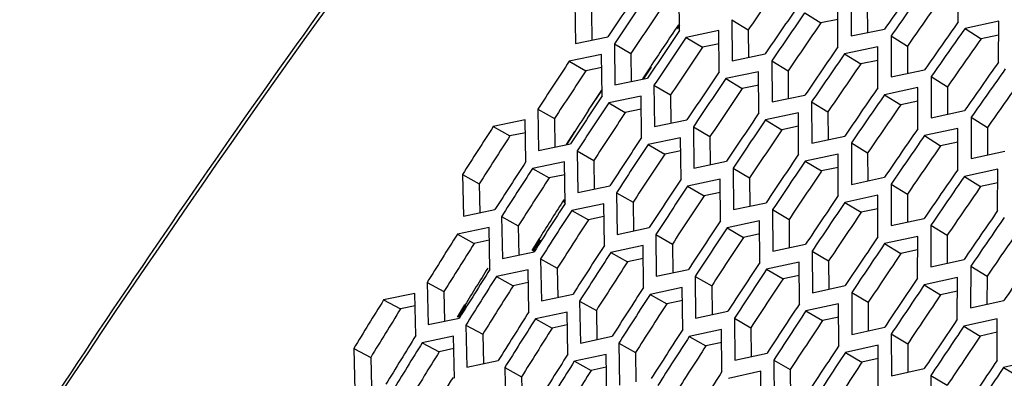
# Model space of a CAD drawing. Header units: millimetres. Extents: x 0 to 420, y 0 to 297.
# Tile 416 of 502: x 317.48 to 322.12, y 230.7 to 232.38. Entities that reach past the tile are written whole.
import ezdxf

# ---------------------------------------------------------------- set-up
doc = ezdxf.new("R2010")
doc.units = ezdxf.units.MM
doc.header["$LTSCALE"] = 23.1
doc.layers.get('0').update_dxf_attribs({"linetype": 'CONTINUOUS'})

msp = doc.modelspace()

# ---------------------------------------------------------------- linework, layer by layer
at = {"color": 3, "linetype": 'CONTINUOUS'}
for p, q in [((320.5869, 232.3329), (320.5851, 232.526)), ((321.8991, 232.3742), (321.9, 232.5664)), ((321.3949, 232.4995), (321.395, 232.3069)), ((320.0943, 232.4655), (320.0972, 232.272)), ((321.3325, 232.2552), (321.3322, 232.448)), ((320.8338, 232.3836), (320.8351, 232.1903)), ((321.395, 232.3069), (321.5519, 232.3398)), ((322.0894, 232.376), (321.9306, 232.3424)), ((322.0882, 232.1834), (322.0894, 232.376)), ((320.0972, 232.272), (320.2495, 232.3029)), ((320.7722, 232.3323), (320.6181, 232.3006)), ((320.7737, 232.1387), (320.7722, 232.3323)), ((321.5833, 232.3078), (321.5832, 232.1147)), ((320.2805, 232.2704), (320.283, 232.0764)), ((321.5205, 232.256), (321.3638, 232.2231)), ((321.5204, 232.0627), (321.5205, 232.256)), ((320.22, 232.2192), (320.068, 232.1883)), ((320.2227, 232.025), (320.22, 232.2192)), ((320.8351, 232.1903), (320.9899, 232.2224)), ((321.0211, 232.1902), (321.0221, 231.9964)), ((320.283, 232.0764), (320.4356, 232.1077)), ((320.9593, 232.1385), (320.8048, 232.1064)), ((320.9605, 231.9445), (320.9593, 232.1385)), ((321.5832, 232.1147), (321.7404, 232.148)), ((321.7718, 232.116), (321.7713, 231.9224)), ((320.4666, 232.0752), (320.4689, 231.8807)), ((321.7087, 232.064), (321.5518, 232.0306)), ((321.7084, 231.8702), (321.7087, 232.064)), ((320.406, 232.0237), (320.2537, 231.9923)), ((320.4084, 231.8291), (320.406, 232.0237)), ((321.0221, 231.9964), (321.1772, 232.029)), ((321.2084, 231.9967), (321.2091, 231.8025)), ((319.92, 231.963), (319.9234, 231.7679)), ((321.1464, 231.9448), (320.9916, 231.9122)), ((321.1473, 231.7503), (321.1464, 231.9448)), ((321.7713, 231.9224), (321.9289, 231.9562)), ((321.9603, 231.9243), (321.9594, 231.7302)), ((319.8604, 231.9117), (319.7102, 231.8811)), ((319.864, 231.7165), (319.8604, 231.9117)), ((320.4689, 231.8807), (320.6218, 231.9126)), ((320.6528, 231.8801), (320.6547, 231.6851)), ((321.897, 231.8719), (321.7397, 231.8381)), ((321.8963, 231.6777), (321.897, 231.8719)), ((320.5919, 231.8283), (320.4393, 231.7964)), ((320.594, 231.6332), (320.5919, 231.8283)), ((321.2091, 231.8025), (321.3645, 231.8355)), ((319.9234, 231.7679), (320.0741, 231.799)), ((321.3957, 231.8033), (321.3961, 231.6085)), ((320.105, 231.7662), (320.1081, 231.5706)), ((321.3335, 231.7511), (321.1784, 231.718)), ((321.3341, 231.5561), (321.3335, 231.7511)), ((321.9594, 231.7302), (322.1173, 231.7645)), ((320.0452, 231.7146), (319.8948, 231.6835)), ((320.0485, 231.5188), (320.0452, 231.7146)), ((320.6547, 231.6851), (320.8079, 231.7174)), ((319.5649, 231.6551), (319.5693, 231.4589)), ((320.8389, 231.6849), (320.8405, 231.4895)), ((321.3961, 231.6085), (321.5518, 231.6421)), ((322.0853, 231.6799), (321.9276, 231.6456)), ((322.0843, 231.4852), (322.0853, 231.6799)), ((320.1081, 231.5706), (320.2592, 231.6021)), ((320.7779, 231.6329), (320.625, 231.6005)), ((320.7797, 231.4373), (320.7779, 231.6329)), ((321.583, 231.6098), (321.583, 231.4146)), ((320.29, 231.5693), (320.2928, 231.3733)), ((321.5206, 231.5574), (321.3652, 231.5238)), ((321.5209, 231.3619), (321.5206, 231.5574)), ((320.2301, 231.5175), (320.0793, 231.4859)), ((320.2331, 231.3212), (320.2301, 231.5175)), ((320.8405, 231.4895), (320.9941, 231.5223)), ((319.5693, 231.4589), (319.7182, 231.4896)), ((319.7488, 231.4566), (319.7529, 231.2599)), ((321.0251, 231.4898), (321.0264, 231.2939)), ((320.9639, 231.4375), (320.8106, 231.4046)), ((320.9653, 231.2414), (320.9639, 231.4375)), ((321.583, 231.4146), (321.7391, 231.4486)), ((321.7703, 231.4164), (321.77, 231.2207)), ((319.69, 231.4049), (319.5414, 231.3742)), ((319.6942, 231.2081), (319.69, 231.4049)), ((320.2928, 231.3733), (320.4442, 231.4053)), ((320.475, 231.3725), (320.4775, 231.1759)), ((321.7078, 231.3636), (321.552, 231.3296)), ((321.7076, 231.1677), (321.7078, 231.3636)), ((320.4149, 231.3203), (320.2638, 231.2883)), ((320.4176, 231.1236), (320.4149, 231.3203)), ((321.0264, 231.2939), (321.1802, 231.3272)), ((319.7529, 231.2599), (319.9021, 231.2911)), ((321.2113, 231.2946), (321.2122, 231.0983)), ((319.9328, 231.258), (319.9365, 231.0608)), ((321.1498, 231.242), (320.9963, 231.2087)), ((321.151, 231.0455), (321.1498, 231.242)), ((321.77, 231.2207), (321.9264, 231.2552)), ((319.8738, 231.206), (319.7248, 231.1748)), ((319.8777, 231.0087), (319.8738, 231.206)), ((320.4775, 231.1759), (320.6292, 231.2084)), ((321.9576, 231.2229), (321.957, 231.0268)), ((319.3982, 231.1465), (319.4032, 230.9487)), ((320.6601, 231.1756), (320.6623, 230.9786)), ((321.2122, 231.0983), (321.3664, 231.132)), ((321.8949, 231.1699), (321.7388, 231.1354)), ((321.8944, 230.9735), (321.8949, 231.1699)), ((319.3403, 231.0948), (319.1935, 231.0644)), ((319.3455, 230.8968), (319.3403, 231.0948)), ((319.9365, 231.0608), (320.086, 231.0925)), ((320.5998, 231.1232), (320.4483, 231.0907)), ((320.6021, 230.926), (320.5998, 231.1232)), ((321.3974, 231.0995), (321.3981, 230.9026)), ((320.1167, 231.0594), (320.1201, 230.8618)), ((321.3358, 231.0466), (321.1819, 231.0128)), ((321.3366, 230.8496), (321.3358, 231.0466)), ((321.957, 231.0268), (322.1137, 231.0617)), ((320.0575, 231.0072), (319.9082, 230.9755)), ((320.0611, 230.8094), (320.0575, 231.0072)), ((320.6623, 230.9786), (320.8142, 231.0115)), ((319.4032, 230.9487), (319.5506, 230.9796)), ((319.581, 230.9462), (319.5857, 230.7479)), ((320.8451, 230.9787), (320.847, 230.7813)), ((322.082, 230.9762), (321.9256, 230.9412)), ((322.0812, 230.7793), (322.082, 230.9762)), ((320.7846, 230.926), (320.6329, 230.893)), ((320.7866, 230.7284), (320.7846, 230.926)), ((321.3981, 230.9026), (321.5525, 230.9369)), ((321.5836, 230.9043), (321.5839, 230.707)), ((319.523, 230.8942), (319.3759, 230.8633)), ((319.5278, 230.6958), (319.523, 230.8942)), ((320.1201, 230.8618), (320.2699, 230.8939)), ((320.3006, 230.8608), (320.3037, 230.6627)), ((319.0532, 230.836), (319.0591, 230.6372)), ((320.2412, 230.8083), (320.0917, 230.7761)), ((320.2445, 230.61), (320.2412, 230.8083)), ((320.847, 230.7813), (320.9993, 230.8147)), ((321.5218, 230.8512), (321.3676, 230.8169)), ((321.5223, 230.6537), (321.5218, 230.8512)), ((319.5857, 230.7479), (319.7334, 230.7793)), ((321.0301, 230.7819), (321.0317, 230.5839)), ((322.2691, 230.7824), (322.1124, 230.747)), ((319.7639, 230.7459), (319.7683, 230.5472)), ((320.9694, 230.7289), (320.8174, 230.6954)), ((320.9712, 230.5307), (320.9694, 230.7289)), ((321.5839, 230.707), (321.7387, 230.7417)), ((321.7697, 230.7092), (321.7697, 230.5114))]:
    msp.add_line(p, q, dxfattribs=at)
at = {"color": 7, "linetype": 'CONTINUOUS'}
for p, q in [((321.4708, 232.4515), (321.4711, 232.3228)), ((320.1717, 232.4196), (320.1738, 232.2875)), ((320.8338, 232.3836), (320.9105, 232.3366)), ((321.1759, 232.4156), (321.2521, 232.3681)), ((321.3323, 232.3845), (321.2521, 232.3681)), ((320.5813, 232.3596), (320.5704, 232.3434)), ((320.5867, 232.3566), (320.5758, 232.3405)), ((320.9105, 232.3366), (320.9115, 232.2061)), ((321.9306, 232.3424), (322.0061, 232.2938)), ((320.6181, 232.3006), (320.6951, 232.2541)), ((321.5833, 232.3078), (321.6593, 232.2598)), ((322.089, 232.3112), (322.0061, 232.2938)), ((320.2805, 232.2704), (320.3579, 232.2244)), ((320.7727, 232.2699), (320.6951, 232.2541)), ((321.6593, 232.2598), (321.6593, 232.1308)), ((320.3579, 232.2244), (320.3598, 232.0921)), ((321.3638, 232.2231), (321.4401, 232.1756)), ((320.068, 232.1883), (320.1457, 232.1428)), ((320.2209, 232.1579), (320.1457, 232.1428)), ((320.4496, 232.1619), (320.4124, 232.1055)), ((320.4537, 232.1597), (320.4158, 232.1037)), ((321.0211, 232.1902), (321.0978, 232.1432)), ((321.5204, 232.1923), (321.4401, 232.1756)), ((320.8048, 232.1064), (320.8818, 232.0599)), ((321.0978, 232.1432), (321.0986, 232.0124)), ((321.7718, 232.116), (321.8478, 232.068)), ((320.4666, 232.0752), (320.544, 232.0293)), ((320.9597, 232.0759), (320.8818, 232.0599)), ((321.8478, 232.068), (321.8475, 231.9388)), ((320.159, 231.9581), (320.2208, 232.0527)), ((320.159, 231.9581), (320.2223, 232.0519)), ((320.544, 232.0293), (320.5457, 231.8967)), ((321.5518, 232.0306), (321.628, 231.983)), ((320.2537, 231.9923), (320.3314, 231.9469)), ((321.2084, 231.9967), (321.2851, 231.9498)), ((321.7086, 232), (321.628, 231.983)), ((319.92, 231.963), (319.9981, 231.9182)), ((320.4067, 231.9623), (320.3314, 231.9469)), ((321.2851, 231.9498), (321.2857, 231.8187)), ((321.9603, 231.9243), (322.0362, 231.8762)), ((319.7102, 231.8811), (319.7886, 231.8367)), ((319.9981, 231.9182), (320.0006, 231.7838)), ((320.6528, 231.8801), (320.7302, 231.8341)), ((320.9916, 231.9122), (321.0686, 231.8657)), ((321.1467, 231.882), (321.0686, 231.8657)), ((322.0362, 231.8762), (322.0358, 231.7468)), ((319.8615, 231.8515), (319.7886, 231.8367)), ((320.0543, 231.7967), (320.0938, 231.8579)), ((320.0568, 231.7954), (320.0955, 231.857)), ((320.7302, 231.8341), (320.7316, 231.7013)), ((321.7397, 231.8381), (321.816, 231.7905)), ((320.4393, 231.7964), (320.517, 231.751)), ((321.3957, 231.8033), (321.4724, 231.7563)), ((321.8968, 231.8078), (321.816, 231.7905)), ((320.105, 231.7662), (320.1831, 231.7213)), ((320.5926, 231.7666), (320.517, 231.751)), ((321.4724, 231.7563), (321.4728, 231.625)), ((320.1831, 231.7213), (320.1854, 231.5867)), ((321.1784, 231.718), (321.2554, 231.6715)), ((321.3337, 231.688), (321.2554, 231.6715)), ((319.5649, 231.6551), (319.6437, 231.6113)), ((319.8948, 231.6835), (319.9732, 231.6391)), ((320.0463, 231.6541), (319.9732, 231.6391)), ((320.8389, 231.6849), (320.9163, 231.639)), ((321.9276, 231.6456), (322.0039, 231.598)), ((319.6437, 231.6113), (319.6469, 231.4749)), ((320.625, 231.6005), (320.7027, 231.5551)), ((320.9163, 231.639), (320.9176, 231.5059)), ((321.583, 231.6098), (321.6597, 231.5629)), ((322.0849, 231.6155), (322.0039, 231.598)), ((320.29, 231.5693), (320.3681, 231.5244)), ((320.7785, 231.571), (320.7027, 231.5551)), ((321.6597, 231.5629), (321.6598, 231.4313)), ((320.0437, 231.538), (320.0361, 231.526)), ((320.0482, 231.5357), (320.0407, 231.5237)), ((320.3681, 231.5244), (320.3702, 231.3896)), ((321.3652, 231.5238), (321.4422, 231.4773)), ((319.7488, 231.4566), (319.8276, 231.4128)), ((320.0793, 231.4859), (320.1577, 231.4415)), ((320.231, 231.4567), (320.1577, 231.4415)), ((321.0251, 231.4898), (321.1025, 231.4439)), ((321.5207, 231.4941), (321.4422, 231.4773)), ((319.8276, 231.4128), (319.8306, 231.2761)), ((321.1025, 231.4439), (321.1035, 231.3106)), ((321.7703, 231.4164), (321.847, 231.3694)), ((319.5414, 231.3742), (319.6205, 231.3309)), ((320.475, 231.3725), (320.5531, 231.3276)), ((320.8106, 231.4046), (320.8883, 231.3592)), ((320.9643, 231.3753), (320.8883, 231.3592)), ((321.847, 231.3694), (321.8469, 231.2376)), ((319.6913, 231.3454), (319.6205, 231.3309)), ((319.9248, 231.351), (319.8909, 231.2972)), ((319.9305, 231.3482), (319.8968, 231.2944)), ((320.5531, 231.3276), (320.555, 231.1925)), ((321.552, 231.3296), (321.629, 231.2831)), ((320.2638, 231.2883), (320.3422, 231.2439)), ((321.2113, 231.2946), (321.2886, 231.2487)), ((321.7077, 231.3001), (321.629, 231.2831)), ((319.9328, 231.258), (320.0115, 231.2142)), ((320.4157, 231.2593), (320.3422, 231.2439)), ((321.2886, 231.2487), (321.2894, 231.1152)), ((320.0115, 231.2142), (320.0143, 231.0773)), ((320.9963, 231.2087), (321.074, 231.1633)), ((321.1502, 231.1797), (321.074, 231.1633)), ((321.9576, 231.2229), (322.0343, 231.176)), ((319.3982, 231.1465), (319.4777, 231.1038)), ((319.7248, 231.1748), (319.8039, 231.1315)), ((319.8749, 231.1463), (319.8039, 231.1315)), ((320.6601, 231.1756), (320.7382, 231.1307)), ((320.7382, 231.1307), (320.7398, 230.9954)), ((321.7388, 231.1354), (321.8158, 231.0889)), ((322.0343, 231.176), (322.034, 231.044)), ((319.4777, 231.1038), (319.4813, 230.9651)), ((320.4483, 231.0907), (320.5268, 231.0463)), ((321.3974, 231.0995), (321.4748, 231.0536)), ((321.8947, 231.1062), (321.8158, 231.0889)), ((319.1935, 231.0644), (319.2733, 231.0222)), ((319.5418, 230.9843), (319.5767, 231.0408)), ((319.5465, 230.9821), (319.5818, 231.0384)), ((320.1167, 231.0594), (320.1955, 231.0156)), ((320.6005, 231.062), (320.5268, 231.0463)), ((321.4748, 231.0536), (321.4754, 230.9198)), ((319.3418, 231.0362), (319.2733, 231.0222)), ((320.1955, 231.0156), (320.198, 230.8785)), ((321.1819, 231.0128), (321.2596, 230.9674)), ((319.581, 230.9462), (319.6605, 230.9035)), ((319.9082, 230.9755), (319.9873, 230.9322)), ((320.0586, 230.9472), (319.9873, 230.9322)), ((320.8451, 230.9787), (320.9232, 230.9339)), ((321.336, 230.984), (321.2596, 230.9674)), ((319.6605, 230.9035), (319.6639, 230.7645)), ((320.9232, 230.9339), (320.9246, 230.7983)), ((321.5836, 230.9043), (321.661, 230.8584)), ((321.9256, 230.9412), (322.0026, 230.8947)), ((322.0817, 230.9122), (322.0026, 230.8947)), ((319.3759, 230.8633), (319.4556, 230.8211)), ((320.3006, 230.8608), (320.3794, 230.817)), ((320.6329, 230.893), (320.7113, 230.8487)), ((320.7852, 230.8646), (320.7113, 230.8487)), ((321.661, 230.8584), (321.6613, 230.7244)), ((319.0532, 230.836), (319.1333, 230.7944)), ((319.5244, 230.8354), (319.4556, 230.8211)), ((320.3794, 230.817), (320.3817, 230.6797)), ((321.3676, 230.8169), (321.4453, 230.7715)), ((319.1333, 230.7944), (319.1376, 230.6536)), ((320.0917, 230.7761), (320.1707, 230.7328)), ((321.0301, 230.7819), (321.1082, 230.737)), ((321.5219, 230.7884), (321.4453, 230.7715)), ((319.7639, 230.7459), (319.8433, 230.7032)), ((320.2422, 230.7481), (320.1707, 230.7328)), ((321.1082, 230.737), (321.1094, 230.6012)), ((322.1124, 230.747), (322.1894, 230.7005)), ((319.8433, 230.7032), (319.8465, 230.564)), ((321.7697, 230.7092), (321.8471, 230.6633))]:
    msp.add_line(p, q, dxfattribs=at)
for centre, radius, start, end in [((366.4511, 200.3147), 52.1299, 134.78537, 149.11005), ((361.0877, 204.9187), 48.6411, 145.36946, 145.6894), ((362.0772, 204.0783), 49.2727, 144.79431, 145.11372), ((360.4463, 205.4545), 48.2049, 145.94557, 146.26609), ((359.1944, 206.5095), 46.4672, 146.22321, 146.49204), ((361.4436, 204.6102), 48.8452, 145.36946, 145.6894), ((362.4334, 203.7695), 49.4773, 144.79431, 145.11372), ((360.8017, 205.1463), 48.4084, 145.94557, 146.26609), ((361.7994, 204.3017), 49.0492, 145.36946, 145.6894), ((360.1517, 205.6863), 47.9627, 146.52274, 146.84388), ((361.1571, 204.8382), 48.6119, 145.94557, 146.26609), ((362.7897, 203.4607), 49.6819, 144.79431, 145.11372), ((362.1553, 203.9933), 49.2533, 145.36946, 145.6894), ((358.9375, 206.6993), 46.2794, 146.92134, 147.06936), ((360.5066, 205.3784), 48.1657, 146.52274, 146.84388), ((359.8481, 205.9222), 47.7108, 147.10105, 147.42287), ((361.5125, 204.53), 48.8154, 145.94557, 146.26609), ((362.5112, 203.6848), 49.4574, 145.36946, 145.6894), ((360.8615, 205.0706), 48.3686, 146.52274, 146.84388), ((361.8679, 204.2218), 49.0189, 145.94557, 146.26609), ((360.2024, 205.6147), 47.9131, 147.10105, 147.42287), ((362.867, 203.3763), 49.6614, 145.36946, 145.6894), ((361.2164, 204.7628), 48.5715, 146.52274, 146.84388), ((358.9291, 206.6823), 46.1505, 147.43077, 147.6883), ((362.2233, 203.9137), 49.2225, 145.94557, 146.26609), ((360.5568, 205.3072), 48.1154, 147.10105, 147.42287), ((363.2229, 203.0678), 49.8655, 145.36946, 145.6894), ((359.8893, 205.8549), 47.6509, 147.6806, 148.00314), ((361.5713, 204.4549), 48.7744, 146.52274, 146.84388), ((362.5787, 203.6055), 49.426, 145.94557, 146.26609), ((360.9112, 204.9997), 48.3177, 147.10105, 147.42287), ((358.7025, 206.8485), 46.001, 148.01731, 148.27062), ((360.2431, 205.5477), 47.8525, 147.6806, 148.00314), ((361.9262, 204.1471), 48.9774, 146.52274, 146.84388), ((362.9341, 203.2973), 49.6295, 145.94557, 146.26609), ((361.2656, 204.6922), 48.52, 147.10105, 147.42287), ((359.5674, 206.0986), 47.3793, 148.26148, 148.58479), ((362.2811, 203.8392), 49.1803, 146.52274, 146.84388), ((360.5969, 205.2406), 48.0541, 147.6806, 148.00314), ((363.2895, 202.9892), 49.833, 145.94557, 146.26609), ((359.9206, 205.7918), 47.5802, 148.26148, 148.58479), ((361.6199, 204.3847), 48.7222, 147.10105, 147.42287), ((362.636, 203.5314), 49.3832, 146.52274, 146.84388), ((360.9507, 204.9335), 48.2557, 147.6806, 148.00314), ((358.6559, 206.8519), 45.829, 148.64301, 148.85796), ((363.6449, 202.681), 50.0365, 145.94557, 146.26609)]:
    msp.add_arc(centre, radius, start, end, dxfattribs=at)
at = {"color": 3, "linetype": 'CONTINUOUS'}
for centre, radius, start, end in [((360.4149, 205.4815), 48.2975, 145.94557, 146.26609), ((362.0462, 204.105), 49.3659, 144.79431, 145.11372), ((362.1056, 204.0535), 49.4, 144.79431, 145.11372), ((360.4742, 205.4301), 48.3315, 145.94557, 146.26609), ((361.4124, 204.6371), 48.9381, 145.36946, 145.6894), ((361.4717, 204.5856), 48.9721, 145.36946, 145.6894), ((362.4025, 203.7962), 49.5704, 144.79431, 145.11372), ((362.4618, 203.7447), 49.6045, 144.79431, 145.11372), ((360.7703, 205.1733), 48.5011, 145.94557, 146.26609), ((360.8296, 205.122), 48.535, 145.94557, 146.26609), ((361.7683, 204.3286), 49.1421, 145.36946, 145.6894), ((361.8276, 204.2772), 49.1762, 145.36946, 145.6894), ((360.1792, 205.6621), 48.089, 146.52274, 146.84388), ((362.7587, 203.4874), 49.775, 144.79431, 145.11372), ((362.8181, 203.436), 49.8091, 144.79431, 145.11372), ((361.1257, 204.8651), 48.7046, 145.94557, 146.26609), ((361.185, 204.8138), 48.7385, 145.94557, 146.26609), ((362.1241, 204.0201), 49.3462, 145.36946, 145.6894), ((360.475, 205.4056), 48.2581, 146.52274, 146.84388), ((362.1835, 203.9687), 49.3802, 145.36946, 145.6894), ((360.5341, 205.3543), 48.2919, 146.52274, 146.84388), ((361.4811, 204.557), 48.9081, 145.94557, 146.26609), ((359.8753, 205.8982), 47.8366, 147.10105, 147.42287), ((361.5404, 204.5056), 48.942, 145.94557, 146.26609), ((360.8299, 205.0977), 48.461, 146.52274, 146.84388), ((362.48, 203.7116), 49.5503, 145.36946, 145.6894), ((362.5393, 203.6602), 49.5843, 145.36946, 145.6894), ((360.8891, 205.0464), 48.4948, 146.52274, 146.84388), ((361.8365, 204.2488), 49.1116, 145.94557, 146.26609), ((360.1706, 205.642), 48.0052, 147.10105, 147.42287), ((361.8958, 204.1975), 49.1455, 145.94557, 146.26609), ((360.2297, 205.5907), 48.0389, 147.10105, 147.42287), ((362.8359, 203.4031), 49.7544, 145.36946, 145.6894), ((362.8952, 203.3517), 49.7884, 145.36946, 145.6894), ((361.1848, 204.7899), 48.6639, 146.52274, 146.84388), ((361.244, 204.7386), 48.6977, 146.52274, 146.84388), ((362.192, 203.9406), 49.3151, 145.94557, 146.26609), ((360.525, 205.3345), 48.2075, 147.10105, 147.42287), ((362.2512, 203.8893), 49.3491, 145.94557, 146.26609), ((360.584, 205.2833), 48.2412, 147.10105, 147.42287), ((363.1917, 203.0947), 49.9584, 145.36946, 145.6894), ((361.5397, 204.482), 48.8668, 146.52274, 146.84388), ((363.251, 203.0433), 49.9924, 145.36946, 145.6894), ((359.9162, 205.8311), 47.7763, 147.6806, 148.00314), ((361.5989, 204.4307), 48.9007, 146.52274, 146.84388), ((360.8794, 205.027), 48.4098, 147.10105, 147.42287), ((362.5474, 203.6325), 49.5187, 145.94557, 146.26609), ((362.6066, 203.5811), 49.5526, 145.94557, 146.26609), ((360.9384, 204.9758), 48.4435, 147.10105, 147.42287), ((363.5476, 202.7862), 50.1625, 145.36946, 145.6894), ((361.8946, 204.1742), 49.0698, 146.52274, 146.84388), ((360.211, 205.5752), 47.9443, 147.6806, 148.00314), ((361.9538, 204.1229), 49.1036, 146.52274, 146.84388), ((360.27, 205.524), 47.9779, 147.6806, 148.00314), ((362.9028, 203.3243), 49.7222, 145.94557, 146.26609), ((362.962, 203.2729), 49.7561, 145.94557, 146.26609), ((361.2337, 204.7195), 48.6121, 147.10105, 147.42287), ((361.2928, 204.6683), 48.6458, 147.10105, 147.42287), ((359.5939, 206.0751), 47.5042, 148.26148, 148.58479), ((362.2495, 203.8664), 49.2727, 146.52274, 146.84388), ((360.5648, 205.2681), 48.1459, 147.6806, 148.00314), ((362.3087, 203.8151), 49.3065, 146.52274, 146.84388), ((360.6238, 205.2169), 48.1795, 147.6806, 148.00314), ((363.2582, 203.0161), 49.9257, 145.94557, 146.26609), ((361.5881, 204.412), 48.8143, 147.10105, 147.42287), ((363.3174, 202.9648), 49.9596, 145.94557, 146.26609), ((359.8882, 205.8195), 47.6716, 148.26148, 148.58479), ((359.947, 205.7684), 47.7051, 148.26148, 148.58479), ((361.6472, 204.3608), 48.8481, 147.10105, 147.42287), ((360.9186, 204.9609), 48.3475, 147.6806, 148.00314), ((362.6045, 203.5585), 49.4756, 146.52274, 146.84388), ((362.6636, 203.5072), 49.5094, 146.52274, 146.84388), ((360.9776, 204.9097), 48.3811, 147.6806, 148.00314), ((363.6136, 202.708), 50.1292, 145.94557, 146.26609), ((361.9425, 204.1045), 49.0166, 147.10105, 147.42287), ((363.6728, 202.6566), 50.1631, 145.94557, 146.26609)]:
    msp.add_arc(centre, radius, start, end, dxfattribs=at)
msp.add_open_spline([(315.7926, 227.5731), (317.0557, 229.7803), (319.9523, 234.0964), (323.3832, 237.9996), (325.2495, 239.863)], degree=3, knots=[0, 0, 0, 0, 0.490908, 1, 1, 1, 1], dxfattribs=at)
at = {"color": 7, "linetype": 'CONTINUOUS'}
msp.add_open_spline([(315.7932, 227.5731), (316.4069, 228.6627), (317.74, 230.829), (320.762, 235.0427), (323.3728, 238.0033), (325.2433, 239.8692)], degree=3, knots=[0, 0, 0, 0, 0.241286, 0.490234, 1, 1, 1, 1], dxfattribs=at)

doc.saveas('drawing.dxf')
